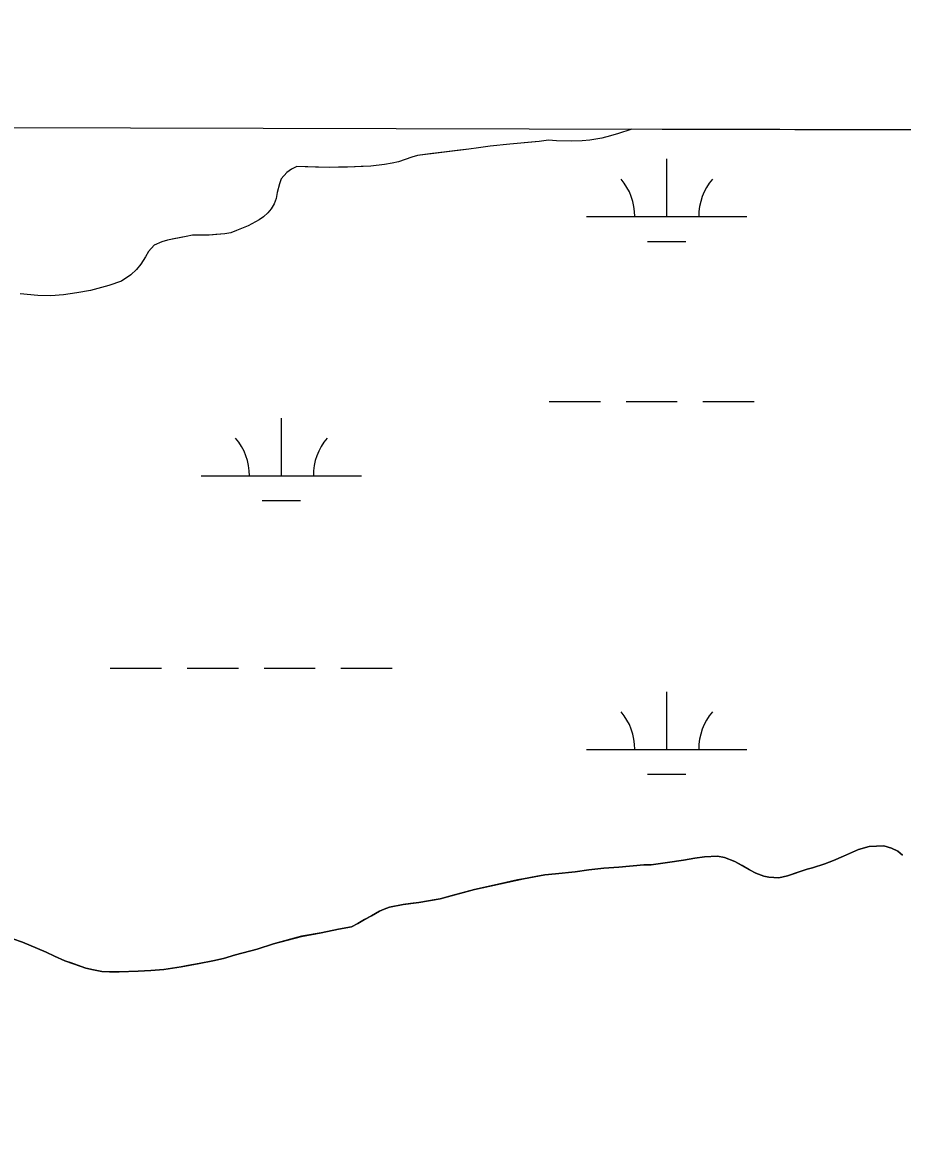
# Model space of a CAD drawing. Extents: x 3177185 to 3215018, y 812988 to 838321.
# Drawn here: x 3209632 to 3210181, y 835883 to 836586 of the extents above; entities that cross this region are included whole.
import ezdxf

# ---------------------------------------------------------------- set-up
doc = ezdxf.new("R2010")
doc.units = 0
for name, color, linetype in [('V-GRID-FRAM', 7, 'Continuous'), ('V-SITE-VEGE', 7, 'Continuous'), ('V-TOPO-SHOR', 7, 'Continuous'), ('V-WETL-SWMP', 7, 'Continuous')]:
    doc.layers.add(name, color=color, linetype=linetype)

msp = doc.modelspace()

# ---------------------------------------------------------------- linework, layer by layer
at = {"layer": 'V-GRID-FRAM'}
msp.add_lwpolyline([(3181402.42, 836586.07), (3212801.61, 836513), (3212767.22, 818326.14), (3181352.16, 818399.25), (3181402.42, 836586.07)], dxfattribs=at)
at = {"layer": 'V-SITE-VEGE'}
for p, q in [((3210004.18, 836516.74), (3209999.16, 836515.26)), ((3210011.96, 836519.3), (3210004.18, 836516.74)), ((3210012.41, 836519.49), (3210011.96, 836519.3)), ((3211642.36, 836515.69), (3210012.41, 836519.49)), ((3209936.36, 836510.14), (3209924.2, 836508.88)), ((3209952.19, 836511.5), (3209936.36, 836510.14)), ((3209954.6, 836511.7), (3209952.19, 836511.5)), ((3209960.42, 836512.66), (3209954.6, 836511.7)), ((3209965.45, 836512.16), (3209960.42, 836512.66)), ((3209974.57, 836512.08), (3209965.45, 836512.16)), ((3209981.45, 836512.25), (3209974.57, 836512.08)), ((3209986.34, 836512.67), (3209981.45, 836512.25)), ((3209993.87, 836513.91), (3209986.34, 836512.67)), ((3209999.16, 836515.26), (3209993.87, 836513.91)), ((3209878.86, 836503.07), (3209875.16, 836501.99)), ((3209910.85, 836506.95), (3209878.86, 836503.07)), ((3209916.93, 836507.91), (3209910.85, 836506.95)), ((3209924.2, 836508.88), (3209916.93, 836507.91)), ((3209803.37, 836496.16), (3209800.21, 836494.42)), ((3209823.87, 836495.61), (3209803.37, 836496.16)), ((3209834.99, 836495.68), (3209823.87, 836495.61)), ((3209849.67, 836496.42), (3209834.99, 836495.68)), ((3209858.12, 836497.39), (3209849.67, 836496.42)), ((3209862.88, 836498.21), (3209858.12, 836497.39)), ((3209866.84, 836499.16), (3209862.88, 836498.21)), ((3209875.16, 836501.99), (3209866.84, 836499.16)), ((3209797.18, 836492.42), (3209793.76, 836488.56)), ((3209800.21, 836494.42), (3209797.18, 836492.42)), ((3209792.72, 836485.38), (3209791.29, 836479.95)), ((3209793.76, 836488.56), (3209792.72, 836485.38)), ((3209790.66, 836476.24), (3209789.35, 836472.8)), ((3209791.29, 836479.95), (3209790.66, 836476.24)), ((3209787.52, 836469.74), (3209785.42, 836467.22)), ((3209789.35, 836472.8), (3209787.52, 836469.74)), ((3209779.88, 836462.82), (3209773.16, 836459.08)), ((3209782.65, 836464.82), (3209779.88, 836462.82)), ((3209785.42, 836467.22), (3209782.65, 836464.82)), ((3209758.51, 836454.1), (3209748.72, 836453.38)), ((3209762.34, 836454.78), (3209758.51, 836454.1)), ((3209765.9, 836456.13), (3209762.34, 836454.78)), ((3209773.16, 836459.08), (3209765.9, 836456.13)), ((3209714.37, 836446.97), (3209710.82, 836442.98)), ((3209719.12, 836449.11), (3209714.37, 836446.97)), ((3209722.81, 836450.2), (3209719.12, 836449.11)), ((3209734.44, 836452.51), (3209722.81, 836450.2)), ((3209738.41, 836453.19), (3209734.44, 836452.51)), ((3209748.72, 836453.38), (3209738.41, 836453.19)), ((3209708.99, 836439.67), (3209706.1, 836435.15)), ((3209710.82, 836442.98), (3209708.99, 836439.67)), ((3209706.1, 836435.15), (3209703.48, 836431.83)), ((3209699.79, 836428.5), (3209694, 836424.5)), ((3209703.48, 836431.83), (3209699.79, 836428.5)), ((3209674.72, 836418.71), (3209666.26, 836417.2)), ((3209686.21, 836421.81), (3209674.72, 836418.71)), ((3209694, 836424.5), (3209686.21, 836421.81)), ((3209641.93, 836415.61), (3209630.81, 836416.6)), ((3209650, 836415.39), (3209641.93, 836415.61)), ((3209657.93, 836416.09), (3209650, 836415.39)), ((3209666.26, 836417.2), (3209657.93, 836416.09)), ((3210144.59, 836065.58), (3210153.97, 836069.64)), ((3210153.97, 836069.64), (3210160.56, 836071.47)), ((3210160.56, 836071.47), (3210169.76, 836071.93)), ((3210169.76, 836071.93), (3210174.57, 836070.55)), ((3210174.57, 836070.55), (3210178.58, 836068.57)), ((3210178.58, 836068.57), (3210181.4, 836066.19)), ((3210004.37, 836058.58), (3210019.97, 836060.07)), ((3210019.97, 836060.07), (3210024.57, 836060.09)), ((3210024.57, 836060.09), (3210044.76, 836063.01)), ((3210044.76, 836063.01), (3210051.76, 836064.25)), ((3210051.76, 836064.25), (3210057.96, 836065.09)), ((3210057.96, 836065.09), (3210065.96, 836065.53)), ((3210065.96, 836065.53), (3210070.36, 836064.76)), ((3210070.36, 836064.76), (3210076.78, 836062.19)), ((3210076.78, 836062.19), (3210089.83, 836054.86)), ((3210125.22, 836058.27), (3210133.01, 836060.71)), ((3210133.01, 836060.71), (3210138.4, 836062.74)), ((3210138.4, 836062.74), (3210144.59, 836065.58)), ((3209944.99, 836051.44), (3209958.18, 836053.92)), ((3209958.18, 836053.92), (3209977.18, 836055.62)), ((3209977.18, 836055.62), (3209985.77, 836056.87)), ((3209985.77, 836056.87), (3209994.97, 836057.93)), ((3209994.97, 836057.93), (3210004.37, 836058.58)), ((3210089.83, 836054.86), (3210094.84, 836053.09)), ((3210094.84, 836053.09), (3210098.05, 836052.31)), ((3210104.25, 836051.95), (3210109.64, 836053.18)), ((3210109.64, 836053.18), (3210122.03, 836057.45)), ((3210122.03, 836057.45), (3210125.22, 836058.27)), ((3209914.41, 836044.66), (3209944.99, 836051.44)), ((3210098.05, 836052.31), (3210104.25, 836051.95)), ((3209879.65, 836036.66), (3209892.84, 836038.93)), ((3209892.84, 836038.93), (3209914.41, 836044.66)), ((3209855.07, 836031.12), (3209857.86, 836032.33)), ((3209857.86, 836032.33), (3209861.26, 836033.55)), ((3209861.26, 836033.55), (3209869.85, 836035.4)), ((3209869.85, 836035.4), (3209879.65, 836036.66)), ((3209841.5, 836023.44), (3209855.07, 836031.12)), ((3209806.34, 836015.44), (3209818.73, 836017.7)), ((3209818.73, 836017.7), (3209829.52, 836019.97)), ((3209829.52, 836019.97), (3209837.52, 836021.41)), ((3209837.52, 836021.41), (3209841.5, 836023.44)), ((3209626.27, 836013.81), (3209632.29, 836011.84)), ((3209632.29, 836011.84), (3209647.13, 836005.52)), ((3209778.77, 836007.47), (3209788.96, 836010.73)), ((3209788.96, 836010.73), (3209806.34, 836015.44)), ((3209647.13, 836005.52), (3209652.15, 836003.15)), ((3209757.8, 836001.55), (3209765.19, 836003.79)), ((3209765.19, 836003.79), (3209778.77, 836007.47)), ((3209652.15, 836003.15), (3209658.76, 836000.19)), ((3209658.76, 836000.19), (3209668.79, 835996.64)), ((3209668.79, 835996.64), (3209671.8, 835995.46)), ((3209731.22, 835996.4), (3209742.61, 835998.46)), ((3209742.61, 835998.46), (3209757.8, 836001.55)), ((3209671.8, 835995.46), (3209681.81, 835993.52)), ((3209681.81, 835993.52), (3209692.62, 835993.18)), ((3209692.62, 835993.18), (3209704.42, 835993.64)), ((3209704.42, 835993.64), (3209712.42, 835994.09)), ((3209712.42, 835994.09), (3209720.42, 835994.74)), ((3209720.42, 835994.74), (3209731.22, 835996.4))]:
    msp.add_line(p, q, dxfattribs=at)
at = {"layer": 'V-TOPO-SHOR'}
for points in [[(3210012.41, 836519.49), (3210011.96, 836519.3), (3210004.18, 836516.74), (3209999.16, 836515.26), (3209993.87, 836513.91), (3209986.34, 836512.67), (3209981.45, 836512.25), (3209974.57, 836512.08), (3209965.45, 836512.16), (3209960.42, 836512.66), (3209954.6, 836511.7), (3209947.73, 836511.13), (3209936.36, 836510.14), (3209924.2, 836508.88), (3209916.93, 836507.91), (3209910.85, 836506.95), (3209905.16, 836506.26), (3209896.84, 836505.29), (3209891.68, 836504.59), (3209886.39, 836504.04), (3209878.86, 836503.07), (3209875.16, 836501.99), (3209870.41, 836500.37), (3209866.84, 836499.16), (3209862.88, 836498.21), (3209858.12, 836497.39), (3209849.67, 836496.42), (3209843.58, 836496.12), (3209834.99, 836495.68), (3209829.43, 836495.64), (3209823.88, 836495.61), (3209815.15, 836495.82), (3209808.66, 836496.05), (3209803.37, 836496.16), (3209800.21, 836494.42), (3209797.18, 836492.42), (3209793.76, 836488.56), (3209792.72, 836485.38), (3209791.29, 836479.95), (3209790.65, 836476.24), (3209789.35, 836472.79), (3209787.52, 836469.74), (3209785.42, 836467.22), (3209782.65, 836464.82), (3209779.88, 836462.82), (3209773.16, 836459.08), (3209765.9, 836456.13), (3209762.34, 836454.78), (3209758.51, 836454.1), (3209752.82, 836453.67), (3209748.72, 836453.38), (3209744.62, 836453.36), (3209738.41, 836453.19), (3209734.44, 836452.51), (3209726.78, 836451.01), (3209722.81, 836450.2), (3209719.12, 836449.11), (3209714.37, 836446.97), (3209710.82, 836442.98), (3209708.99, 836439.67), (3209706.1, 836435.15), (3209703.48, 836431.83), (3209699.79, 836428.5), (3209694, 836424.5), (3209686.21, 836421.81), (3209674.72, 836418.71), (3209666.26, 836417.2), (3209657.93, 836416.09), (3209650, 836415.39), (3209641.93, 836415.61), (3209630.81, 836416.6)], [(3210181.4, 836066.19), (3210178.58, 836068.57), (3210174.57, 836070.55), (3210169.76, 836071.93), (3210160.56, 836071.47), (3210153.97, 836069.64), (3210144.59, 836065.58), (3210138.4, 836062.74), (3210133.01, 836060.71), (3210125.22, 836058.27), (3210122.03, 836057.45), (3210115.63, 836055.21), (3210109.64, 836053.18), (3210104.25, 836051.95), (3210098.05, 836052.31), (3210094.84, 836053.09), (3210089.83, 836054.86), (3210086.01, 836057.04), (3210081.4, 836059.62), (3210076.78, 836062.19), (3210070.36, 836064.76), (3210065.96, 836065.53), (3210057.96, 836065.09), (3210051.76, 836064.25), (3210044.76, 836063.01), (3210034.77, 836061.55), (3210024.57, 836060.09), (3210019.97, 836060.07), (3210004.37, 836058.58), (3209994.97, 836057.93), (3209985.77, 836056.87), (3209977.18, 836055.62), (3209964.98, 836054.55), (3209958.18, 836053.92), (3209952.58, 836052.88), (3209944.99, 836051.44), (3209941.19, 836050.62), (3209924.81, 836046.92), (3209914.41, 836044.66), (3209900.43, 836040.98), (3209892.84, 836038.94), (3209889.24, 836038.32), (3209879.65, 836036.66), (3209874.45, 836036.03), (3209869.85, 836035.4), (3209861.26, 836033.55), (3209857.86, 836032.33), (3209855.07, 836031.12), (3209850.08, 836028.29), (3209845.69, 836025.86), (3209841.5, 836023.44), (3209837.52, 836021.41), (3209829.52, 836019.97), (3209818.73, 836017.7), (3209806.34, 836015.44), (3209788.96, 836010.73), (3209778.77, 836007.47), (3209765.19, 836003.79), (3209757.8, 836001.55), (3209751, 836000.11), (3209742.61, 835998.46), (3209737.81, 835997.64), (3209734.41, 835997.02), (3209731.22, 835996.4)], [(3209731.22, 835996.4), (3209720.42, 835994.74), (3209712.42, 835994.09), (3209704.42, 835993.64), (3209692.62, 835993.18), (3209686.61, 835993.34), (3209681.81, 835993.52), (3209676.6, 835994.49), (3209671.8, 835995.46), (3209668.79, 835996.64), (3209662.57, 835998.81), (3209658.76, 836000.19), (3209652.15, 836003.15), (3209647.13, 836005.52), (3209641.71, 836007.89), (3209632.29, 836011.84), (3209626.27, 836013.81)]]:
    msp.add_lwpolyline(points, dxfattribs=at)
at = {"layer": 'V-WETL-SWMP'}
for p, q in [((3210004.17, 836516.74), (3209999.16, 836515.26)), ((3210011.96, 836519.3), (3210004.17, 836516.74)), ((3210012.41, 836519.49), (3210011.96, 836519.3)), ((3211642.36, 836515.69), (3210012.41, 836519.49)), ((3209936.36, 836510.14), (3209924.2, 836508.88)), ((3209947.73, 836511.13), (3209936.36, 836510.14)), ((3209954.6, 836511.7), (3209947.73, 836511.13)), ((3209960.42, 836512.66), (3209954.6, 836511.7)), ((3209965.45, 836512.16), (3209960.42, 836512.66)), ((3209974.57, 836512.08), (3209965.45, 836512.16)), ((3209981.45, 836512.25), (3209974.57, 836512.08)), ((3209986.34, 836512.67), (3209981.45, 836512.25)), ((3209993.87, 836513.91), (3209986.34, 836512.67)), ((3209999.16, 836515.26), (3209993.87, 836513.91)), ((3209878.86, 836503.07), (3209875.16, 836501.99)), ((3209886.39, 836504.04), (3209878.86, 836503.07)), ((3209891.68, 836504.59), (3209886.39, 836504.04)), ((3209896.84, 836505.29), (3209891.68, 836504.59)), ((3209905.16, 836506.26), (3209896.84, 836505.29)), ((3209910.85, 836506.95), (3209905.16, 836506.26)), ((3209916.93, 836507.91), (3209910.85, 836506.95)), ((3209924.2, 836508.88), (3209916.93, 836507.91)), ((3209803.37, 836496.16), (3209800.21, 836494.42)), ((3209808.66, 836496.05), (3209803.37, 836496.16)), ((3209815.15, 836495.83), (3209808.66, 836496.05)), ((3209823.88, 836495.61), (3209815.15, 836495.83)), ((3209834.99, 836495.67), (3209823.88, 836495.61)), ((3209843.58, 836496.12), (3209834.99, 836495.67)), ((3209849.67, 836496.42), (3209843.58, 836496.12)), ((3209858.12, 836497.39), (3209849.67, 836496.42)), ((3209862.88, 836498.21), (3209858.12, 836497.39)), ((3209866.84, 836499.16), (3209862.88, 836498.21)), ((3209875.16, 836501.99), (3209866.84, 836499.16)), ((3210034.31, 836464.86), (3210034.31, 836500.86)), ((3209797.18, 836492.42), (3209793.76, 836488.56)), ((3209800.21, 836494.42), (3209797.18, 836492.42)), ((3209792.72, 836485.38), (3209791.29, 836479.95)), ((3209793.76, 836488.56), (3209792.72, 836485.38)), ((3209790.65, 836476.24), (3209789.35, 836472.8)), ((3209791.29, 836479.95), (3209790.65, 836476.24)), ((3209787.52, 836469.74), (3209785.42, 836467.22)), ((3209789.35, 836472.8), (3209787.52, 836469.74)), ((3209779.88, 836462.82), (3209773.16, 836459.08)), ((3209782.65, 836464.82), (3209779.88, 836462.82)), ((3209785.42, 836467.22), (3209782.65, 836464.82)), ((3209984.31, 836464.86), (3210084.31, 836464.86)), ((3209752.82, 836453.67), (3209748.72, 836453.38)), ((3209758.51, 836454.1), (3209752.82, 836453.67)), ((3209762.34, 836454.79), (3209758.51, 836454.1)), ((3209765.9, 836456.13), (3209762.34, 836454.79)), ((3209773.16, 836459.08), (3209765.9, 836456.13)), ((3209714.37, 836446.97), (3209710.82, 836442.98)), ((3209719.12, 836449.11), (3209714.37, 836446.97)), ((3209722.82, 836450.2), (3209719.12, 836449.11)), ((3209726.78, 836451.01), (3209722.82, 836450.2)), ((3209734.44, 836452.51), (3209726.78, 836451.01)), ((3209738.41, 836453.19), (3209734.44, 836452.51)), ((3209744.62, 836453.36), (3209738.41, 836453.19)), ((3209748.72, 836453.38), (3209744.62, 836453.36)), ((3210022.31, 836449.43), (3210046.31, 836449.43)), ((3209708.99, 836439.67), (3209706.1, 836435.15)), ((3209710.82, 836442.98), (3209708.99, 836439.67)), ((3209706.1, 836435.15), (3209703.48, 836431.83)), ((3209699.79, 836428.5), (3209693.99, 836424.5)), ((3209703.48, 836431.83), (3209699.79, 836428.5)), ((3209674.72, 836418.7), (3209666.26, 836417.2)), ((3209686.21, 836421.81), (3209674.72, 836418.7)), ((3209693.99, 836424.5), (3209686.21, 836421.81)), ((3209641.93, 836415.61), (3209630.81, 836416.6)), ((3209650, 836415.39), (3209641.93, 836415.61)), ((3209657.93, 836416.1), (3209650, 836415.39)), ((3209666.26, 836417.2), (3209657.93, 836416.1)), ((3209960.9, 836349.43), (3209992.9, 836349.43)), ((3210008.9, 836349.43), (3210040.9, 836349.43)), ((3210056.9, 836349.43), (3210088.9, 836349.43)), ((3209793.84, 836303), (3209793.84, 836339)), ((3209743.84, 836303), (3209843.84, 836303)), ((3209781.84, 836287.57), (3209805.84, 836287.57)), ((3209686.99, 836182.93), (3209718.99, 836182.93)), ((3209734.99, 836182.93), (3209766.99, 836182.93)), ((3209782.99, 836182.93), (3209814.99, 836182.93)), ((3209830.99, 836182.93), (3209862.99, 836182.93)), ((3210034.31, 836132.18), (3210034.31, 836168.18)), ((3209984.31, 836132.18), (3210084.31, 836132.18)), ((3210022.31, 836116.75), (3210046.31, 836116.75)), ((3210144.59, 836065.58), (3210153.97, 836069.64)), ((3210153.97, 836069.64), (3210160.56, 836071.47)), ((3210160.56, 836071.47), (3210169.76, 836071.93)), ((3210169.76, 836071.93), (3210174.57, 836070.55)), ((3210174.57, 836070.55), (3210178.58, 836068.57)), ((3210178.58, 836068.57), (3210181.4, 836066.19)), ((3210004.37, 836058.58), (3210019.97, 836060.07)), ((3210019.97, 836060.07), (3210024.57, 836060.09)), ((3210024.57, 836060.09), (3210034.77, 836061.55)), ((3210034.77, 836061.55), (3210044.76, 836063.01)), ((3210044.76, 836063.01), (3210051.76, 836064.25)), ((3210051.76, 836064.25), (3210057.96, 836065.09)), ((3210057.96, 836065.09), (3210065.96, 836065.53)), ((3210065.96, 836065.53), (3210070.36, 836064.76)), ((3210070.36, 836064.76), (3210076.78, 836062.19)), ((3210076.78, 836062.19), (3210086.01, 836057.04)), ((3210125.22, 836058.27), (3210133.01, 836060.71)), ((3210133.01, 836060.71), (3210138.4, 836062.74)), ((3210138.4, 836062.74), (3210144.59, 836065.58)), ((3209944.99, 836051.44), (3209952.58, 836052.88)), ((3209952.58, 836052.88), (3209958.18, 836053.91)), ((3209958.18, 836053.91), (3209964.98, 836054.55)), ((3209964.98, 836054.55), (3209977.18, 836055.62)), ((3209977.18, 836055.62), (3209985.77, 836056.87)), ((3209985.77, 836056.87), (3209994.97, 836057.93)), ((3209994.97, 836057.93), (3210004.37, 836058.58)), ((3210086.01, 836057.04), (3210089.83, 836054.86)), ((3210089.83, 836054.86), (3210094.84, 836053.09)), ((3210094.84, 836053.09), (3210098.04, 836052.31)), ((3210104.25, 836051.94), (3210109.64, 836053.18)), ((3210109.64, 836053.18), (3210115.63, 836055.21)), ((3210115.63, 836055.21), (3210122.02, 836057.45)), ((3210122.02, 836057.45), (3210125.22, 836058.27)), ((3209914.41, 836044.66), (3209924.81, 836046.92)), ((3209924.81, 836046.92), (3209941.19, 836050.62)), ((3209941.19, 836050.62), (3209944.99, 836051.44)), ((3210098.04, 836052.31), (3210104.25, 836051.94)), ((3209879.65, 836036.66), (3209892.84, 836038.94)), ((3209892.84, 836038.94), (3209900.43, 836040.98)), ((3209900.43, 836040.98), (3209914.41, 836044.66)), ((3209855.07, 836031.12), (3209857.86, 836032.33)), ((3209857.86, 836032.33), (3209861.26, 836033.55)), ((3209861.26, 836033.55), (3209869.85, 836035.4)), ((3209869.85, 836035.4), (3209874.45, 836036.03)), ((3209874.45, 836036.03), (3209879.65, 836036.66)), ((3209841.51, 836023.44), (3209845.69, 836025.86)), ((3209845.69, 836025.86), (3209850.08, 836028.29)), ((3209850.08, 836028.29), (3209855.07, 836031.12)), ((3209806.34, 836015.43), (3209818.73, 836017.71)), ((3209818.73, 836017.71), (3209829.52, 836019.97)), ((3209829.52, 836019.97), (3209837.52, 836021.41)), ((3209837.52, 836021.41), (3209841.51, 836023.44)), ((3209632.29, 836011.84), (3209641.71, 836007.89)), ((3209778.77, 836007.47), (3209788.96, 836010.73)), ((3209788.96, 836010.73), (3209806.34, 836015.43)), ((3209641.71, 836007.89), (3209647.13, 836005.52)), ((3209647.13, 836005.52), (3209652.15, 836003.15)), ((3209757.8, 836001.55), (3209765.19, 836003.8)), ((3209765.19, 836003.8), (3209778.77, 836007.47)), ((3209652.15, 836003.15), (3209658.76, 836000.19)), ((3209658.76, 836000.19), (3209662.57, 835998.81)), ((3209662.57, 835998.81), (3209668.79, 835996.64)), ((3209668.79, 835996.64), (3209671.8, 835995.46)), ((3209731.22, 835996.4), (3209734.41, 835997.02)), ((3209734.41, 835997.02), (3209737.81, 835997.64)), ((3209737.81, 835997.64), (3209742.61, 835998.46)), ((3209742.61, 835998.46), (3209751, 836000.11)), ((3209751, 836000.11), (3209757.8, 836001.55)), ((3209671.8, 835995.46), (3209676.6, 835994.49)), ((3209676.6, 835994.49), (3209681.81, 835993.52)), ((3209681.81, 835993.52), (3209686.61, 835993.34)), ((3209686.61, 835993.34), (3209692.62, 835993.18)), ((3209692.62, 835993.18), (3209704.42, 835993.64)), ((3209704.42, 835993.64), (3209712.42, 835994.09)), ((3209712.42, 835994.09), (3209720.42, 835994.74)), ((3209720.42, 835994.74), (3209731.22, 835996.4))]:
    msp.add_line(p, q, dxfattribs=at)
for centre, start, end in [((3209979.07, 836465.33), 359.22818, 40.77184), ((3210089.55, 836465.33), 139.22818, 180.77184), ((3209738.59, 836303.47), 359.22818, 40.77184), ((3209849.08, 836303.47), 139.22818, 180.77184), ((3209979.07, 836132.66), 359.22818, 40.77184), ((3210089.55, 836132.66), 139.22818, 180.77184)]:
    msp.add_arc(centre, 35.25, start, end, dxfattribs=at)

doc.saveas('drawing.dxf')
